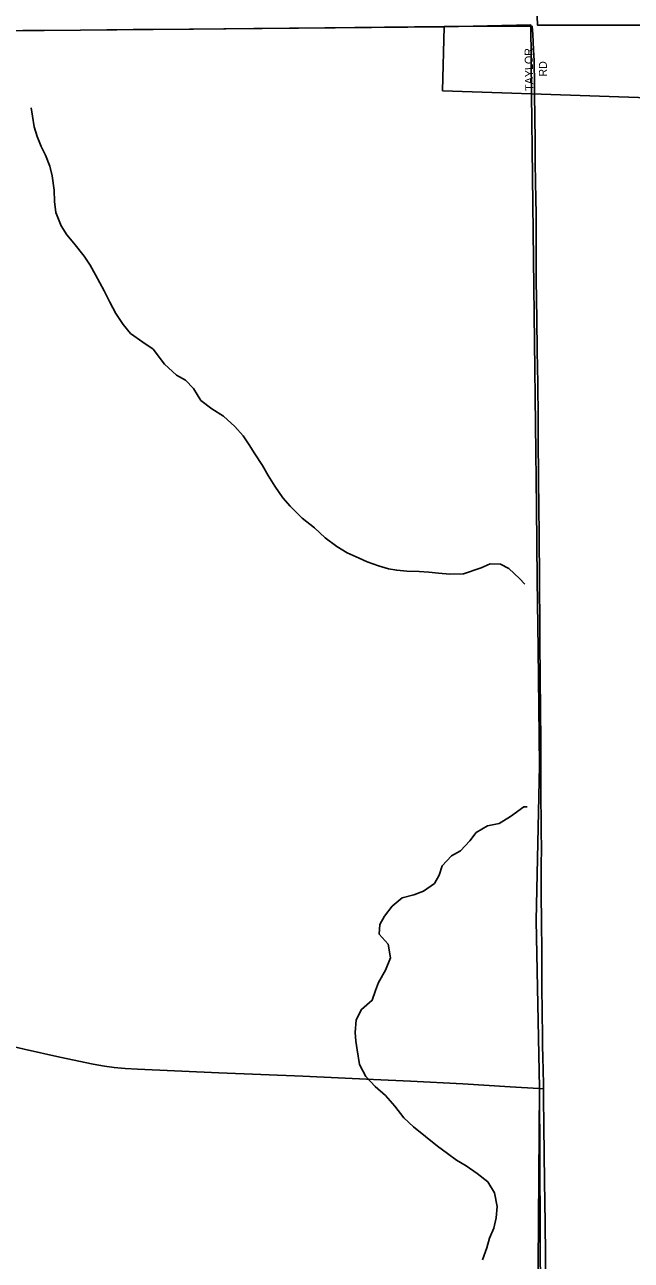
# Model space of a CAD drawing. Extents: x 1985906 to 2360102, y 891258 to 1222054.
# Drawn here: x 2200707 to 2204497, y 1082046 to 1089767 of the extents above; entities that cross this region are included whole.
import ezdxf

# ---------------------------------------------------------------- set-up
doc = ezdxf.new("R2010")
doc.units = 0
for name, color, linetype in [('GM_X_Adjacent_County', 7, 'Continuous'), ('GM_X_City_Street', 7, 'Continuous'), ('GM_X_City_Street_Text', 7, 'Continuous'), ('GM_X_Corporation', 7, 'Continuous'), ('GM_X_County', 7, 'Continuous'), ('GM_X_County_Road', 7, 'Continuous'), ('GM_X_Minor_River', 7, 'Continuous'), ('GM_X_Township', 7, 'Continuous'), ('GM_X_Township_Road', 7, 'Continuous')]:
    doc.layers.add(name, color=color, linetype=linetype)

msp = doc.modelspace()

# ---------------------------------------------------------------- linework, layer by layer
at = {"layer": 'GM_X_Adjacent_County'}
msp.add_lwpolyline([(2204017.8, 1068050.4), (2203986, 1071081.2), (2203969.1, 1073268.3), (2203919.7, 1078642.6), (2203897.5, 1079534.1), (2203924.1, 1083121.6), (2203902.3, 1084169), (2203923.9, 1085136.9), (2203915.9, 1085866.3), (2203909.3, 1086297.6), (2203904.8, 1086751.9), (2203874, 1089335.2), (2203868.8, 1089766.1), (2203327, 1089754.3), (2199689.1, 1089719.7), (2199501.9, 1089724.5), (2198608.4, 1089725.7), (2198226.9, 1089714.9), (2197797.6, 1089712.6), (2197121.5, 1089708), (2195423.4, 1089702.7), (2195255.6, 1089694.6), (2194546.9, 1089678.2), (2193306.3, 1089676.1)], dxfattribs=at)
at = {"layer": 'GM_X_City_Street'}
for points in [[(2203383.1, 1089755.4), (2203878.5, 1089758.8)], [(2203893.1, 1089351.8), (2203892.6, 1089389.3), (2203889.9, 1089542.9), (2203887.1, 1089607), (2203884.5, 1089659.6), (2203882, 1089706.5), (2203878.5, 1089758.8)]]:
    msp.add_lwpolyline(points, dxfattribs=at)
at = {"layer": 'GM_X_Corporation'}
for points in [[(2205756.5, 1089270.1), (2203874, 1089335.2), (2203318.3, 1089354.4), (2203327, 1089754.3), (2199689.1, 1089719.7), (2199501.9, 1089724.5), (2198608.4, 1089725.7), (2198226.9, 1089714.9), (2197797.6, 1089712.6), (2197121.5, 1089708), (2195423.4, 1089702.7), (2195255.6, 1089694.6), (2194546.9, 1089678.2), (2193306.3, 1089676.1), (2192605.8, 1089671.9), (2192619.6, 1092103.3)], [(2203876.6, 1090722.5), (2203911.6, 1089763.8), (2205042.1, 1089764)], [(2206939.1, 1073215.4), (2203968.9, 1073281.3), (2203924.1, 1083121.6), (2203902.3, 1084169), (2203923.9, 1085136.9), (2203915.9, 1085866.3), (2203909.3, 1086297.6), (2203904.8, 1086751.9), (2203874, 1089335.2), (2205756.5, 1089270.1)]]:
    msp.add_lwpolyline(points, dxfattribs=at)
at = {"layer": 'GM_X_County'}
msp.add_lwpolyline([(2193306.3, 1089676.1), (2194546.9, 1089678.2), (2195255.6, 1089694.6), (2195423.4, 1089702.7), (2197121.5, 1089708), (2197797.6, 1089712.6), (2198226.9, 1089714.9), (2198608.4, 1089725.7), (2199501.9, 1089724.5), (2199689.1, 1089719.7), (2203327, 1089754.3), (2203868.8, 1089766.1), (2203874, 1089335.2), (2203904.8, 1086751.9), (2203909.3, 1086297.6), (2203915.9, 1085866.3), (2203923.9, 1085136.9), (2203902.3, 1084169), (2203924.1, 1083121.6), (2203897.5, 1079534.1), (2203919.7, 1078642.6), (2203969.1, 1073268.3), (2203986, 1071081.2), (2204017.8, 1068050.4)], dxfattribs=at)
at = {"layer": 'GM_X_County_Road'}
msp.add_lwpolyline([(2199700.8, 1089724.9), (2200022.8, 1089725.7), (2200236.4, 1089727.7), (2200695, 1089731.5), (2201055.9, 1089733.7), (2201384, 1089736.5), (2201761.4, 1089738.8), (2202138.9, 1089742.5), (2202581.9, 1089747.9), (2203327.1, 1089755.1), (2203383.1, 1089755.4)], dxfattribs=at)
at = {"layer": 'GM_X_Minor_River'}
for points in [[(2203831.5, 1086271), (2203797.6, 1086307.2), (2203733, 1086368.9), (2203680.8, 1086396.6), (2203614.7, 1086398.1), (2203558.8, 1086373.6), (2203448.9, 1086336.6), (2203362.8, 1086333.9), (2203292.7, 1086339.4), (2203232.5, 1086347), (2203172.4, 1086350.5), (2203094.3, 1086351.9), (2203032.2, 1086357.5), (2202980.1, 1086367.1), (2202917.8, 1086384.7), (2202847.6, 1086410.2), (2202797.3, 1086433.9), (2202721, 1086467.4), (2202656.6, 1086507), (2202584.1, 1086560.6), (2202517.5, 1086622.3), (2202441, 1086683.8), (2202366.3, 1086757.5), (2202319.9, 1086811.3), (2202269.3, 1086883.1), (2202228.7, 1086951), (2202192.2, 1087012.9), (2202145.6, 1087084.7), (2202109.2, 1087142.6), (2202072.7, 1087198.5), (2202020.2, 1087256.2), (2201949.6, 1087319.9), (2201877.2, 1087367.4), (2201808.7, 1087419.1), (2201762.1, 1087492.9), (2201711.6, 1087546.7), (2201655.3, 1087576.3), (2201580.7, 1087645.9), (2201509.9, 1087739.7), (2201445.5, 1087783.3), (2201369, 1087836.8), (2201322.6, 1087892.6), (2201276, 1087962.5), (2201239.4, 1088032.4), (2201202.8, 1088104.3), (2201150, 1088204.2), (2201115.5, 1088264.1), (2201079.1, 1088320), (2201014.4, 1088401.7), (2200969.9, 1088453.5), (2200935.5, 1088509.4), (2200900.8, 1088593.4), (2200894.3, 1088661.5), (2200891.7, 1088733.7), (2200879.1, 1088821.8), (2200864.6, 1088883.9), (2200838.1, 1088951.9), (2200809.6, 1089005.8), (2200785.1, 1089067.8), (2200766.6, 1089129.8), (2200756.1, 1089195.9), (2200747.7, 1089248)], [(2203846, 1084879.6), (2203826.2, 1084879.4), (2203742.5, 1084818.6), (2203670.8, 1084776), (2203598.8, 1084761.4), (2203527, 1084718.7), (2203489.3, 1084666.3), (2203429.7, 1084605.6), (2203373.9, 1084573.1), (2203316.2, 1084510.5), (2203296.7, 1084452.2), (2203267, 1084399.8), (2203199.3, 1084353.2), (2203139.3, 1084330.6), (2203065.4, 1084310), (2203003.7, 1084259.4), (2202956.1, 1084196.8), (2202926.4, 1084144.5), (2202922.9, 1084084.3), (2202977.4, 1084020.5), (2202992.1, 1083936.4), (2202960.6, 1083857.9), (2202917.1, 1083781.4), (2202899.5, 1083731.1), (2202877.9, 1083670.8), (2202812.2, 1083614.1), (2202778.7, 1083547.7), (2202771.2, 1083469.4), (2202775.6, 1083415.3), (2202784, 1083361.2), (2202798.8, 1083269.1), (2202839.3, 1083195.2), (2202895.9, 1083131.4), (2202960.4, 1083075.8), (2203019, 1083010), (2203075.6, 1082936.3), (2203136.1, 1082880.6), (2203210.6, 1082819), (2203287.2, 1082759.4), (2203349.6, 1082713.7), (2203406, 1082672.1), (2203466.3, 1082636.4), (2203534.8, 1082588.8), (2203601.3, 1082535.2), (2203641.8, 1082467.3), (2203658.5, 1082381.2), (2203653, 1082310.9), (2203637.4, 1082246.6), (2203611.9, 1082184.3), (2203594.3, 1082124), (2203566.8, 1082049.6)]]:
    msp.add_lwpolyline(points, dxfattribs=at)
at = {"layer": 'GM_X_Township'}
msp.add_lwpolyline([(2193306.3, 1089676.1), (2194546.9, 1089678.2), (2195255.6, 1089694.6), (2195423.4, 1089702.7), (2197121.5, 1089708), (2197797.6, 1089712.6), (2198226.9, 1089714.9), (2198608.4, 1089725.7), (2199501.9, 1089724.5), (2199689.1, 1089719.7), (2203327, 1089754.3), (2203868.8, 1089766.1), (2203874, 1089335.2), (2203904.8, 1086751.9), (2203909.3, 1086297.6), (2203915.9, 1085866.3), (2203923.9, 1085136.9), (2203902.3, 1084169), (2203924.1, 1083121.6), (2203897.5, 1079534.1), (2203919.7, 1078642.6), (2203969.1, 1073268.3), (2203986, 1071081.2), (2204017.8, 1068050.4)], dxfattribs=at)
at = {"layer": 'GM_X_Township_Road'}
for points in [[(2203919.4, 1086749.4), (2203918, 1086925.1), (2203915.8, 1087189.6), (2203915.5, 1087304.3), (2203912.5, 1087528.4), (2203911.2, 1087625.6), (2203909.7, 1087730.1), (2203906, 1087926.9), (2203903.5, 1088172.8), (2203901.9, 1088581.8), (2203900.6, 1088684), (2203899.4, 1088779.6), (2203897.5, 1088907.3), (2203895.6, 1089042), (2203893.3, 1089335.9), (2203893.1, 1089351.8)], [(2203923.2, 1086290.7), (2203920.8, 1086583), (2203919.4, 1086749.4)], [(2203926.2, 1085867), (2203925.6, 1085959.8), (2203925.3, 1086058.2), (2203923.6, 1086238.6), (2203923.2, 1086290.7)], [(2203928.5, 1085618.6), (2203927.1, 1085731.3), (2203926.2, 1085867)], [(2203931.8, 1085121.9), (2203932, 1085169.8), (2203932.2, 1085255.7), (2203931.2, 1085337.6), (2203930.5, 1085435.7), (2203929.4, 1085550.2), (2203928.5, 1085618.6)], [(2203935.8, 1084162.7), (2203935.7, 1084174.9), (2203934.2, 1084319.5), (2203934, 1084403.7), (2203934.2, 1084517.2), (2203935.2, 1084616.3), (2203934.3, 1084729.1), (2203933.9, 1084791.3), (2203932.6, 1084938.8), (2203931.6, 1085026.4), (2203931.8, 1085121.9)], [(2203947.8, 1083116.9), (2203947.8, 1083142.8), (2203946.7, 1083238.2), (2203944.9, 1083308.8), (2203943.2, 1083390.6), (2203941.7, 1083472.8), (2203940.7, 1083568.4), (2203937.8, 1083781.5), (2203937.2, 1084029), (2203936.3, 1084108), (2203935.8, 1084162.7)], [(2200223.7, 1083476.1), (2200431.6, 1083430.7), (2200703, 1083365.6), (2200927.1, 1083315.1), (2201135.9, 1083272.2), (2201205.4, 1083260), (2201265.8, 1083251.6), (2201334.7, 1083244.7), (2201412.1, 1083240), (2201920.3, 1083217.9), (2202444.5, 1083195.7), (2202887.5, 1083176.2), (2203117.1, 1083164.9), (2203444.9, 1083147.6), (2203739.8, 1083129.3), (2203920.2, 1083118.5), (2203947.8, 1083116.9)], [(2203992.8, 1079529.2), (2203992.1, 1079588.2), (2203991.3, 1079720.2), (2203988.1, 1079883.3), (2203985.9, 1080030.9), (2203983.9, 1080145.3), (2203983.5, 1080211), (2203981.3, 1080391), (2203980.9, 1080492.7), (2203980, 1080752.1), (2203973.1, 1081194.9), (2203972, 1081342.3), (2203962.8, 1081883.4), (2203959.3, 1082277), (2203954.9, 1082539.4), (2203950.1, 1082883.8), (2203948.1, 1083063.3), (2203947.8, 1083077.1), (2203947.8, 1083092.9), (2203947.8, 1083116.9)]]:
    msp.add_lwpolyline(points, dxfattribs=at)

# ---------------------------------------------------------------- texts
at = {"layer": 'GM_X_City_Street_Text'}
for s, rotation, p in [('TAYLOR', 91.02248, (2203884.9, 1089354.2)), ('RD', 90, (2203970, 1089442.4))]:
    msp.add_text(s, height=50, rotation=rotation, dxfattribs=at).set_placement(p)

doc.saveas('drawing.dxf')
